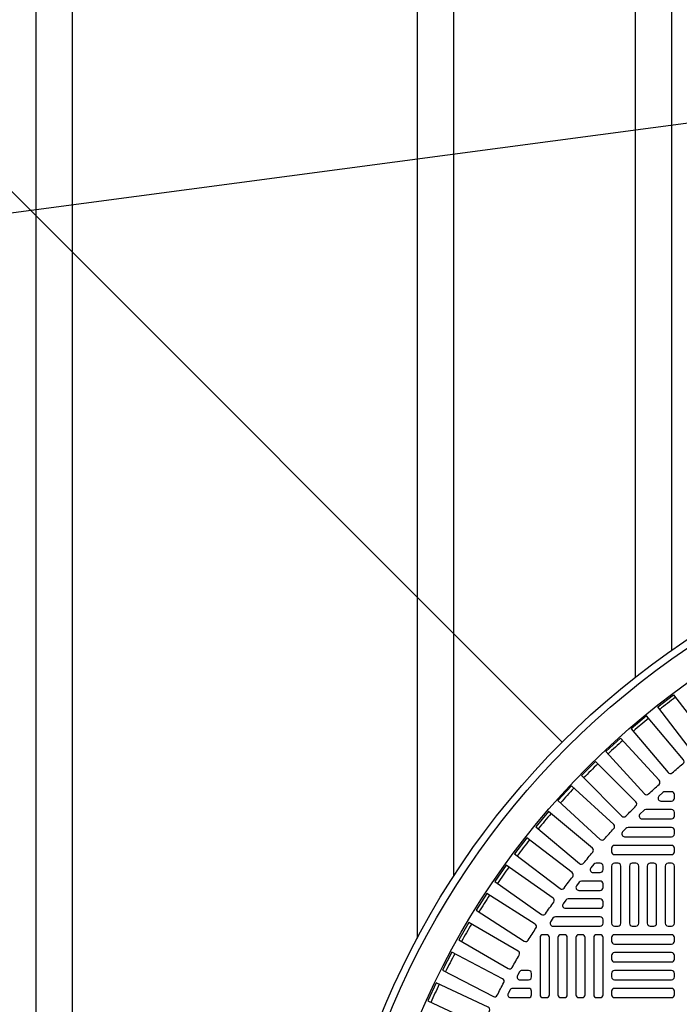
# Model space of a CAD drawing. Extents: x -169 to 7270, y -140 to 2984.
# Tile 509 of 656: x 1837 to 1855, y 1488 to 1515. Entities that reach past the tile are written whole.
import ezdxf

# ---------------------------------------------------------------- set-up
doc = ezdxf.new("R2010")
doc.units = 0
doc.header["$MEASUREMENT"] = 0
doc.linetypes.add('HIDDEN2', pattern=[0.28125, 0.1875, -0.09375])
doc.layers.get('DEFPOINTS').update_dxf_attribs({"linetype": 'CONTINUOUS'})
for name, color, linetype in [('PIPIMG-PRODUCT-PREMIUM', 5, 'CONTINUOUS'), ('TANK-MANHOLE-COVER-40', 2, 'CONTINUOUS'), ('TANK-MANHOLE-COVER-HATCH-40', 252, 'CONTINUOUS'), ('TANK-SLOPE', 3, 'CONTINUOUS'), ('TANK-UST-RIB', 7, 'CONTINUOUS')]:
    doc.layers.add(name, color=color, linetype=linetype)

msp = doc.modelspace()

# ---------------------------------------------------------------- linework, layer by layer
at = {"layer": 'DEFPOINTS', "color": 8, "linetype": 'HIDDEN2', "ltscale": 0.125}
msp.add_circle((1867.50097, 1479.01839), 14, dxfattribs=at)
msp.add_circle((1867.50097, 1479.01839), 14, dxfattribs=at)
at = {"layer": 'PIPIMG-PRODUCT-PREMIUM'}
msp.add_line((1851.49179, 1495.02736), (1791.04492, 1555.47424), dxfattribs=at)
at = {"layer": 'TANK-MANHOLE-COVER-40', "color": 4, "linetype": 'Continuous'}
msp.add_circle((1867.5002, 1479.01839), 22.63902, dxfattribs=at)
at = {"layer": 'TANK-MANHOLE-COVER-40', "color": 1, "linetype": 'Continuous'}
msp.add_circle((1867.5002, 1479.01839), 22.44094, dxfattribs=at)
at = {"layer": 'TANK-MANHOLE-COVER-40', "color": 2, "linetype": 'Continuous'}
msp.add_circle((1867.5002, 1479.01839), 21.65354, dxfattribs=at)
at = {"layer": 'TANK-MANHOLE-COVER-HATCH-40', "linetype": 'Continuous'}
for points in [[(1855.19397, 1494.7341, -0.41709369), (1855.08295, 1494.74816), (1854.12368, 1495.9983), (1854.56097, 1496.33384), (1855.52023, 1495.08369, -0.41709369), (1855.50508, 1494.97282, 0.00491171), (1855.19397, 1494.7341)], [(1854.52017, 1494.18235, -0.00491171), (1854.82058, 1494.43442, 0.41709369), (1854.83088, 1494.54585), (1853.81799, 1495.75296), (1853.39576, 1495.39866), (1854.40865, 1494.19155, 0.41709369), (1854.52017, 1494.18235)], [(1853.24794, 1492.99336, -0.00491171), (1853.52523, 1493.27065, 0.41709369), (1853.52578, 1493.38255), (1852.41154, 1494.49679), (1852.0218, 1494.10705), (1853.13604, 1492.99281, 0.41709369), (1853.24794, 1492.99336)], [(1852.08417, 1491.69801, -0.00491171), (1852.33624, 1491.99842, 0.41709369), (1852.32704, 1492.10994), (1851.11993, 1493.12283), (1850.76564, 1492.7006), (1851.97275, 1491.68771, 0.41709369), (1852.08417, 1491.69801)], [(1851.03773, 1490.30617, -0.00491171), (1851.26266, 1490.6274, 0.41709369), (1851.24377, 1490.7377), (1849.95298, 1491.64152), (1849.63683, 1491.19002), (1850.92763, 1490.2862, 0.41709369), (1851.03773, 1490.30617)], [(1850.56104, 1489.57734, -0.00491171), (1850.77174, 1489.90808, 0.41709369), (1850.74806, 1490.01745), (1849.41907, 1490.86411), (1849.12292, 1490.39925), (1850.45191, 1489.55259, 0.41709369), (1850.56104, 1489.57734)], [(1850.11658, 1488.82842, -0.00491171), (1850.31266, 1489.16803, 0.41709369), (1850.28423, 1489.27626), (1848.91957, 1490.06415), (1848.64398, 1489.58681), (1850.00864, 1488.79892, 0.41709369), (1850.11658, 1488.82842)], [(1849.70522, 1488.06082, -0.00491171), (1849.8863, 1488.40866, 0.41709369), (1849.85317, 1488.51555), (1848.45545, 1489.24316), (1848.20094, 1488.75425), (1849.59867, 1488.02664, 0.41709369), (1849.70522, 1488.06082)], [(1849.32773, 1487.27601, -0.00491171), (1849.49346, 1487.63142, 0.41709369), (1849.45571, 1487.73676), (1848.02758, 1488.40271), (1847.79464, 1487.90317), (1849.22277, 1487.23722, 0.41709369), (1849.32773, 1487.27601)]]:
    msp.add_lwpolyline(points, format="xyb", dxfattribs=at)
for points in [[(1854.16564, 1493.97844), (1853.10106, 1495.14022), (1852.69469, 1494.76785), (1853.75926, 1493.60607, 0.41709369), (1853.87108, 1493.60173, -0.00491171), (1854.16021, 1493.86667, 0.41709369)], [(1852.91253, 1492.75933), (1851.75075, 1493.8239), (1851.37837, 1493.41753), (1852.54015, 1492.35295, 0.41709369), (1852.65192, 1492.35838, -0.00491171), (1852.91686, 1492.64751, 0.41709369)], [(1854.50807, 1493.66406), (1854.31891, 1493.66406, 0.1880618), (1854.26561, 1493.64328), (1854.15858, 1493.54485, 0.68341411), (1854.21189, 1493.40816), (1854.50807, 1493.40816), (1854.50807, 1493.40816, 0.41421356), (1854.58681, 1493.4869), (1854.58681, 1493.58532), (1854.58681, 1493.58532, 0.41421356)], [(1854.50807, 1493.17194), (1853.79467, 1493.17194, 0.19743793), (1853.73931, 1493.14919), (1853.63976, 1493.05076, 0.67023271), (1853.69512, 1492.91603), (1854.50807, 1492.91603), (1854.50807, 1492.91603, 0.41421356), (1854.58681, 1492.99477), (1854.58681, 1493.09319), (1854.58681, 1493.09319, 0.41421356)], [(1854.50807, 1492.67981), (1853.3068, 1492.67981, 0.20651443), (1853.24952, 1492.6551), (1853.15668, 1492.55667, 0.6576677), (1853.21396, 1492.4239), (1854.50807, 1492.4239), (1854.50807, 1492.4239, 0.41421356), (1854.58681, 1492.50264), (1854.58681, 1492.60107), (1854.58681, 1492.60107, 0.41421356)], [(1851.5454, 1491.01301, -0.00491946), (1851.7845, 1491.32463, 0.41709369), (1851.77043, 1491.43564), (1850.52029, 1492.39491), (1850.18475, 1491.95763), (1851.43539, 1490.99798, 0.41710279)], [(1854.50807, 1492.18768), (1852.93327, 1492.18768, 0.41421356), (1852.85453, 1492.10894), (1852.85453, 1492.01052, 0.41421356), (1852.93327, 1491.93178), (1854.50807, 1491.93178, 0.41421356), (1854.58681, 1492.01052), (1854.58681, 1492.10894, 0.41421356)], [(1852.61831, 1491.51839), (1852.61831, 1491.61682), (1852.61831, 1491.61682, 0.41421356), (1852.53957, 1491.69556), (1852.42634, 1491.69556, 0.2239262), (1852.3656, 1491.66692), (1852.28442, 1491.56849, 0.63408546), (1852.34517, 1491.43965), (1852.53957, 1491.43965), (1852.53957, 1491.43965, 0.41421356)], [(1852.53957, 1491.20343), (1852.02832, 1491.20343, 0.23232365), (1851.96601, 1491.17282), (1851.88998, 1491.0744, 0.62295027), (1851.9523, 1490.94753), (1852.53957, 1490.94753), (1852.53957, 1490.94753, 0.41421356), (1852.61831, 1491.02627), (1852.61831, 1491.12469), (1852.61831, 1491.12469, 0.41421356)], [(1852.53957, 1490.71131), (1851.65557, 1490.71131, 0.24054885), (1851.59178, 1490.67873), (1851.52054, 1490.58031, 0.61218964), (1851.58433, 1490.4554), (1852.53957, 1490.4554), (1852.53957, 1490.4554, 0.41421356), (1852.61831, 1490.53414), (1852.61831, 1490.63256), (1852.61831, 1490.63256, 0.41421356)], [(1852.53957, 1490.21918), (1851.30633, 1490.21918, 0.24862232), (1851.24117, 1490.18464), (1851.1744, 1490.08622, 0.60176538), (1851.23956, 1489.96327), (1852.53957, 1489.96327), (1852.53957, 1489.96327, 0.41421356), (1852.61831, 1490.04201), (1852.61831, 1490.14044), (1852.61831, 1490.14044, 0.41421356)], [(1850.57107, 1488.7428), (1850.38582, 1488.7428, 0.27209959), (1850.31703, 1488.70237), (1850.26221, 1488.60395, 0.57220395), (1850.331, 1488.4869), (1850.57107, 1488.4869), (1850.57107, 1488.4869, 0.41421356), (1850.64981, 1488.56564), (1850.64981, 1488.66406), (1850.64981, 1488.66406, 0.41421356)], [(1850.57107, 1488.25068), (1850.12989, 1488.25068, 0.26794919), (1850.0617, 1488.21131), (1850.00488, 1488.11288, 0.57735027), (1850.07307, 1487.99477), (1850.57107, 1487.99477), (1850.57107, 1487.99477, 0.41421356), (1850.64981, 1488.07351), (1850.64981, 1488.17194), (1850.64981, 1488.17194, 0.41421356)]]:
    msp.add_lwpolyline(points, format="xyb", close=True, dxfattribs=at)
at = {"layer": 'TANK-MANHOLE-COVER-HATCH-40', "linetype": 'Continuous', "flags": 128}
for points in [[(1853.0317, 1489.96327, 0.41421356), (1853.11044, 1490.04201), (1853.11044, 1491.61682, 0.41421356), (1853.0317, 1491.69556), (1852.93327, 1491.69556, 0.41421356), (1852.85453, 1491.61682), (1852.85453, 1490.04201, 0.41421356), (1852.93327, 1489.96327)], [(1853.52382, 1489.96327, 0.41421356), (1853.60256, 1490.04201), (1853.60256, 1491.61682, 0.41421356), (1853.52382, 1491.69556), (1853.4254, 1491.69556, 0.41421356), (1853.34666, 1491.61682), (1853.34666, 1490.04201, 0.41421356), (1853.4254, 1489.96327)], [(1854.01595, 1489.96327, 0.41421356), (1854.09469, 1490.04201), (1854.09469, 1491.61682, 0.41421356), (1854.01595, 1491.69556), (1853.91752, 1491.69556, 0.41421356), (1853.83878, 1491.61682), (1853.83878, 1490.04201, 0.41421356), (1853.91752, 1489.96327)], [(1854.50807, 1489.96327, 0.41421356), (1854.58681, 1490.04201), (1854.58681, 1491.61682, 0.41421356), (1854.50807, 1491.69556), (1854.40965, 1491.69556, 0.41421356), (1854.33091, 1491.61682), (1854.33091, 1490.04201, 0.41421356), (1854.40965, 1489.96327)], [(1851.06319, 1487.99477, 0.41421356), (1851.14193, 1488.07351), (1851.14193, 1489.64831, 0.41421356), (1851.06319, 1489.72705), (1850.96477, 1489.72705, 0.41421356), (1850.88603, 1489.64831), (1850.88603, 1488.07351, 0.41421356), (1850.96477, 1487.99477)], [(1851.55532, 1487.99477, 0.41421356), (1851.63406, 1488.07351), (1851.63406, 1489.64831, 0.41421356), (1851.55532, 1489.72705), (1851.45689, 1489.72705, 0.41421356), (1851.37815, 1489.64831), (1851.37815, 1488.07351, 0.41421356), (1851.45689, 1487.99477)], [(1852.04744, 1487.99477, 0.41421356), (1852.12618, 1488.07351), (1852.12618, 1489.64831, 0.41421356), (1852.04744, 1489.72705), (1851.94902, 1489.72705, 0.41421356), (1851.87028, 1489.64831), (1851.87028, 1488.07351, 0.41421356), (1851.94902, 1487.99477)], [(1852.53957, 1487.99477, 0.41421356), (1852.61831, 1488.07351), (1852.61831, 1489.64831, 0.41421356), (1852.53957, 1489.72705), (1852.44114, 1489.72705, 0.41421356), (1852.3624, 1489.64831), (1852.3624, 1488.07351, 0.41421356), (1852.44114, 1487.99477)], [(1852.85453, 1489.54989, 0.41421356), (1852.93327, 1489.47115), (1854.50807, 1489.47115, 0.41421356), (1854.58681, 1489.54989), (1854.58681, 1489.64831, 0.41421356), (1854.50807, 1489.72705), (1852.93327, 1489.72705, 0.41421356), (1852.85453, 1489.64831)], [(1852.85453, 1489.05776, 0.41421356), (1852.93327, 1488.97902), (1854.50807, 1488.97902, 0.41421356), (1854.58681, 1489.05776), (1854.58681, 1489.15619, 0.41421356), (1854.50807, 1489.23493), (1852.93327, 1489.23493, 0.41421356), (1852.85453, 1489.15619)], [(1852.85453, 1488.56564, 0.41421356), (1852.93327, 1488.4869), (1854.50807, 1488.4869, 0.41421356), (1854.58681, 1488.56564), (1854.58681, 1488.66406, 0.41421356), (1854.50807, 1488.7428), (1852.93327, 1488.7428, 0.41421356), (1852.85453, 1488.66406)], [(1852.85453, 1488.07351, 0.41421356), (1852.93327, 1487.99477), (1854.50807, 1487.99477, 0.41421356), (1854.58681, 1488.07351), (1854.58681, 1488.17194, 0.41421356), (1854.50807, 1488.25068), (1852.93327, 1488.25068, 0.41421356), (1852.85453, 1488.17194)]]:
    msp.add_lwpolyline(points, format="xyb", close=True, dxfattribs=at)
at = {"layer": 'TANK-MANHOLE-COVER-HATCH-40', "linetype": 'Continuous'}
for start, end in [(126.766426, 128.233574), (129.266426, 130.733574), (131.766426, 133.233574), (134.266426, 135.733574), (136.766426, 138.233574), (139.266426, 140.733574), (141.766426, 143.233574), (144.266426, 145.733574), (146.766426, 148.233574), (149.266426, 150.733574), (151.766426, 153.233574), (154.266426, 155.733574)]:
    msp.add_arc((1867.5002, 1479.01839), 21.52559, start, end, dxfattribs=at)
at = {"layer": 'TANK-SLOPE'}
msp.add_lwpolyline([(1866.91525, 1513.65247), (1756.74966, 1499.01913, 0.99751231), (1756.74966, 1459.01766), (1866.91587, 1444.3843, 1.01702303)], format="xyb", close=True, dxfattribs=at)
at = {"layer": 'TANK-UST-RIB'}
for p, q in [((1837.0002, 1542.01839), (1837.0002, 1416.01839)), ((1848.5002, 1542.01839), (1848.5002, 1491.32795)), ((1853.5002, 1542.01839), (1853.5002, 1496.80955)), ((1838.0002, 1540.01839), (1838.0002, 1418.01839)), ((1847.5002, 1540.01839), (1847.5002, 1489.62619)), ((1854.5002, 1540.01839), (1854.5002, 1497.55283))]:
    msp.add_line(p, q, dxfattribs=at)

doc.saveas('drawing.dxf')
